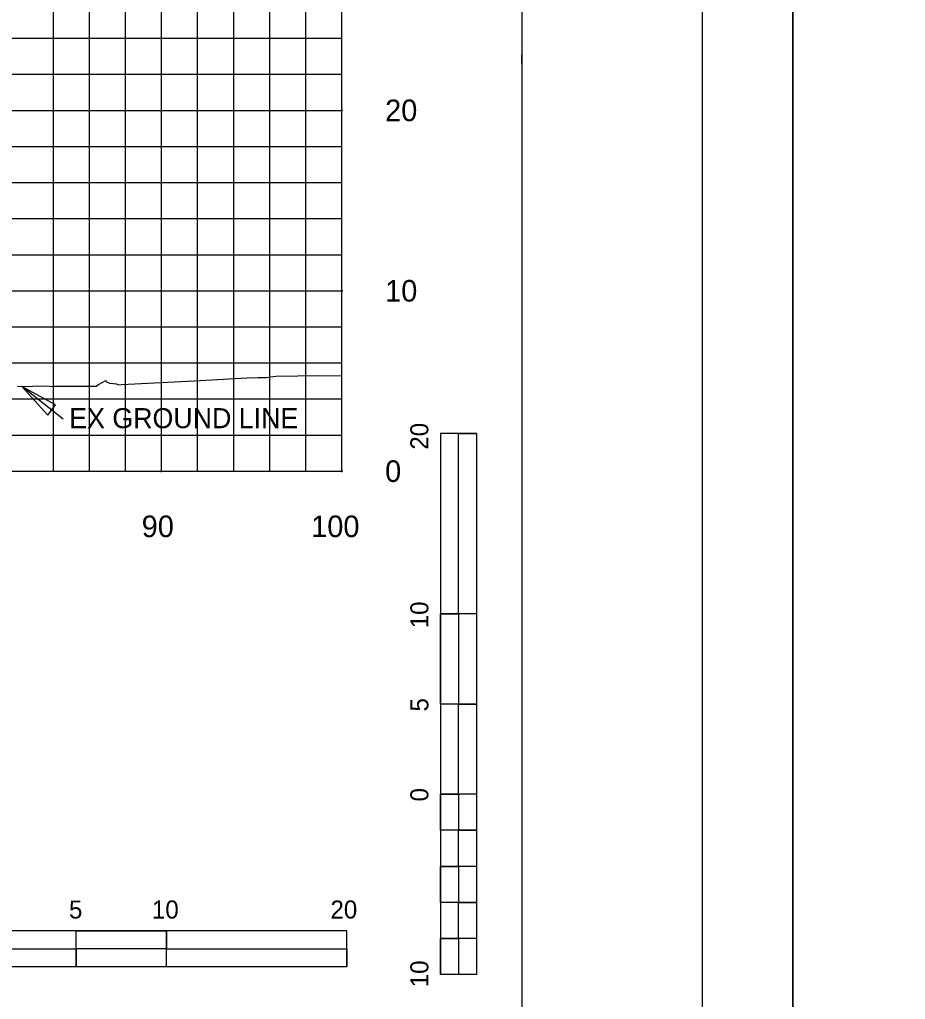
# Model space of a CAD drawing. Extents: x 2193008 to 2198143, y 1236112 to 1237864.
# Drawn here: x 2197546.8 to 2197596, y 1237228.8 to 1237283.1 of the extents above; entities that cross this region are included whole.
import ezdxf

# ---------------------------------------------------------------- set-up
doc = ezdxf.new("R2010")
doc.units = 0
for name, color, linetype in [('2', 7, 'Continuous'), ('3', 7, 'Continuous'), ('31', 7, 'Continuous'), ('60', 7, 'Continuous'), ('GSDIMS', 7, 'Continuous'), ('Level 1', 7, 'Continuous'), ('Level 55', 7, 'Continuous'), ('LIMT-CSLINE', 7, 'Continuous'), ('M-ROADS', 7, 'Continuous'), ('SHT-BNDRY', 7, 'Continuous')]:
    doc.layers.add(name, color=color, linetype=linetype)

msp = doc.modelspace()

# ---------------------------------------------------------------- linework, layer by layer
msp.add_lwpolyline([(2197274.707, 1237133.046), (2197574.707, 1237133.046), (2197574.707, 1237323.046), (2197274.707, 1237323.046)], close=True)
at = {"layer": '2'}
msp.add_lwpolyline([(2197574.673, 1237281.186), (2197574.681, 1237280.187)], dxfattribs=at)
msp.add_lwpolyline([(2197574.673, 1237281.186), (2197574.681, 1237280.187)], dxfattribs=at)
at = {"layer": '3'}
msp.add_line((2197549.258, 1237260.984), (2197546.962, 1237262.805), dxfattribs=at)
at = {"layer": '60'}
for p, q in [((2197564.707, 1237258.106), (2197564.707, 1237318.106)), ((2197564.767, 1237278.106), (2197564.707, 1237278.106)), ((2197564.767, 1237268.106), (2197564.707, 1237268.106)), ((2197434.707, 1237258.106), (2197564.707, 1237258.106)), ((2197554.707, 1237258.046), (2197554.707, 1237258.106)), ((2197564.707, 1237258.046), (2197564.707, 1237258.106)), ((2197564.767, 1237258.106), (2197564.707, 1237258.106))]:
    msp.add_line(p, q, dxfattribs=at)
at = {"layer": 'GSDIMS'}
msp.add_lwpolyline([(2197546.962, 1237262.805), (2197548.399, 1237261.217), (2197548.824, 1237261.777)], close=True, dxfattribs=at)
at = {"layer": 'Level 1'}
for p, q in [((2197570.178, 1237260.195), (2197570.178, 1237230.195)), ((2197572.178, 1237260.195), (2197570.178, 1237260.195)), ((2197572.178, 1237260.195), (2197572.178, 1237250.195)), ((2197572.179, 1237260.195), (2197572.179, 1237230.195)), ((2197571.179, 1237250.195), (2197570.178, 1237250.195)), ((2197572.178, 1237250.195), (2197570.178, 1237250.195)), ((2197571.179, 1237250.195), (2197571.178, 1237245.195)), ((2197572.178, 1237245.195), (2197570.178, 1237245.195)), ((2197572.178, 1237245.195), (2197571.178, 1237245.195)), ((2197572.178, 1237245.195), (2197572.178, 1237240.195)), ((2197571.178, 1237240.195), (2197570.178, 1237240.195)), ((2197572.178, 1237240.195), (2197570.178, 1237240.195)), ((2197571.178, 1237240.195), (2197571.178, 1237238.195)), ((2197572.178, 1237238.195), (2197571.178, 1237238.195)), ((2197572.178, 1237238.195), (2197572.178, 1237236.195)), ((2197571.178, 1237236.195), (2197570.179, 1237236.195)), ((2197571.178, 1237236.195), (2197571.178, 1237234.195)), ((2197572.178, 1237234.195), (2197571.178, 1237234.195)), ((2197572.178, 1237234.195), (2197572.178, 1237232.195)), ((2197564.974, 1237232.63), (2197534.974, 1237232.63)), ((2197549.974, 1237230.63), (2197549.974, 1237232.63)), ((2197554.974, 1237231.63), (2197554.974, 1237232.63)), ((2197554.974, 1237230.63), (2197554.974, 1237232.63)), ((2197564.974, 1237230.63), (2197564.974, 1237232.63)), ((2197571.179, 1237232.195), (2197570.178, 1237232.195)), ((2197571.179, 1237232.195), (2197571.178, 1237230.195)), ((2197549.974, 1237230.63), (2197549.974, 1237231.63)), ((2197554.974, 1237231.63), (2197549.974, 1237231.63)), ((2197564.974, 1237230.63), (2197534.974, 1237230.63)), ((2197549.974, 1237230.63), (2197544.974, 1237230.63)), ((2197564.974, 1237230.63), (2197554.974, 1237230.63)), ((2197572.179, 1237230.195), (2197570.178, 1237230.195))]:
    msp.add_line(p, q, dxfattribs=at)
for points in [[(2197571.179, 1237250.195), (2197571.178, 1237260.195), (2197572.178, 1237260.195), (2197572.178, 1237250.195)], [(2197570.178, 1237245.195), (2197570.178, 1237250.195), (2197571.179, 1237250.195), (2197571.178, 1237245.195)], [(2197571.178, 1237240.195), (2197571.178, 1237245.195), (2197572.178, 1237245.195), (2197572.178, 1237240.195)], [(2197570.178, 1237238.195), (2197570.178, 1237240.195), (2197571.178, 1237240.195), (2197571.178, 1237238.195)], [(2197571.178, 1237236.195), (2197571.178, 1237238.195), (2197572.178, 1237238.195), (2197572.178, 1237236.195)], [(2197570.178, 1237234.195), (2197570.179, 1237236.195), (2197571.178, 1237236.195), (2197571.178, 1237234.195)], [(2197571.179, 1237232.195), (2197571.178, 1237234.195), (2197572.178, 1237234.195), (2197572.178, 1237232.195)], [(2197549.974, 1237232.63), (2197554.974, 1237232.63), (2197554.974, 1237231.63), (2197549.974, 1237231.63)], [(2197570.178, 1237230.195), (2197570.178, 1237232.195), (2197571.179, 1237232.195), (2197571.178, 1237230.195)], [(2197544.974, 1237231.63), (2197549.974, 1237231.63), (2197549.974, 1237230.63), (2197544.974, 1237230.63)], [(2197554.974, 1237231.63), (2197564.974, 1237231.63), (2197564.974, 1237230.63), (2197554.974, 1237230.63)]]:
    msp.add_lwpolyline(points, close=True, dxfattribs=at)
at = {"layer": 'M-ROADS'}
for p, q in [((2197548.707, 1237258.106), (2197548.707, 1237318.106)), ((2197550.707, 1237258.106), (2197550.707, 1237318.106)), ((2197552.707, 1237258.106), (2197552.707, 1237318.106)), ((2197554.707, 1237258.106), (2197554.707, 1237318.106)), ((2197556.707, 1237258.106), (2197556.707, 1237318.106)), ((2197558.707, 1237258.106), (2197558.707, 1237318.106)), ((2197560.707, 1237258.106), (2197560.707, 1237318.106)), ((2197562.707, 1237258.106), (2197562.707, 1237318.106)), ((2197564.707, 1237258.106), (2197564.707, 1237318.106)), ((2197434.707, 1237282.106), (2197564.707, 1237282.106)), ((2197434.707, 1237280.106), (2197564.707, 1237280.106)), ((2197434.707, 1237278.106), (2197564.707, 1237278.106)), ((2197434.707, 1237276.106), (2197564.707, 1237276.106)), ((2197434.707, 1237274.106), (2197564.707, 1237274.106)), ((2197434.707, 1237272.106), (2197564.707, 1237272.106)), ((2197434.707, 1237270.106), (2197564.707, 1237270.106)), ((2197434.707, 1237268.106), (2197564.707, 1237268.106)), ((2197434.707, 1237266.106), (2197564.707, 1237266.106)), ((2197434.707, 1237264.106), (2197564.707, 1237264.106)), ((2197434.707, 1237262.106), (2197564.707, 1237262.106)), ((2197434.707, 1237260.106), (2197564.707, 1237260.106)), ((2197434.707, 1237258.106), (2197564.707, 1237258.106))]:
    msp.add_line(p, q, dxfattribs=at)
for points in [[(2197249.71, 1237118.036), (2197589.71, 1237118.036), (2197589.71, 1237338.036), (2197249.71, 1237338.036)], [(2197589.71, 1237118.036), (2197929.71, 1237118.036), (2197929.71, 1237338.036), (2197589.71, 1237338.036)]]:
    msp.add_lwpolyline(points, close=True, dxfattribs=at)
msp.add_lwpolyline([(2197546.725, 1237262.801), (2197548.385, 1237262.828), (2197548.674, 1237262.795), (2197548.758, 1237262.816), (2197551.074, 1237262.826), (2197551.219, 1237262.901), (2197551.612, 1237263.124), (2197551.629, 1237263.065), (2197551.836, 1237262.985), (2197552.048, 1237262.957), (2197552.197, 1237262.947), (2197552.344, 1237262.891), (2197552.482, 1237262.918), (2197556.524, 1237263.117), (2197559.434, 1237263.273), (2197560.073, 1237263.294), (2197560.514, 1237263.304), (2197561.048, 1237263.364), (2197563.479, 1237263.404), (2197564.707, 1237263.383)], dxfattribs=at)
at = {"layer": 'SHT-BNDRY'}
msp.add_lwpolyline([(2197262.21, 1237123.036), (2197584.71, 1237123.036), (2197584.71, 1237333.036), (2197262.21, 1237333.036)], close=True, dxfattribs=at)

# ---------------------------------------------------------------- texts
at = {"layer": '31'}
for s, p in [('20', (2197567.107, 1237277.506)), ('10', (2197567.107, 1237267.506)), ('0', (2197567.107, 1237257.506))]:
    msp.add_text(s, height=1.2, dxfattribs=at).set_placement(p)
at = {"layer": 'Level 1'}
for s, height, rotation, p in [('20', 0.9991, 90.0572, (2197569.504, 1237259.295)), ('10', 0.9991, 90.0572, (2197569.504, 1237249.395)), ('5', 1, 90.0572, (2197569.504, 1237244.78)), ('0', 1, 90.0572, (2197569.504, 1237239.795)), ('5', 0.999, 0.0572, (2197549.576, 1237233.304)), ('10', 0.9991, 0.0572, (2197554.174, 1237233.305)), ('20', 0.9991, 0.0572, (2197564.075, 1237233.305)), ('10', 0.9991, 90.0572, (2197569.504, 1237229.495))]:
    msp.add_text(s, height=height, rotation=rotation, dxfattribs=at).set_placement(p)
at = {"layer": 'Level 55'}
msp.add_text('EX GROUND LINE', height=1.11046, dxfattribs=at).set_placement((2197549.585, 1237260.488))
at = {"layer": 'LIMT-CSLINE'}
for s, p in [('90', (2197553.606, 1237254.446)), ('100', (2197563.006, 1237254.446))]:
    msp.add_text(s, height=1.2, dxfattribs=at).set_placement(p)

doc.saveas('drawing.dxf')
